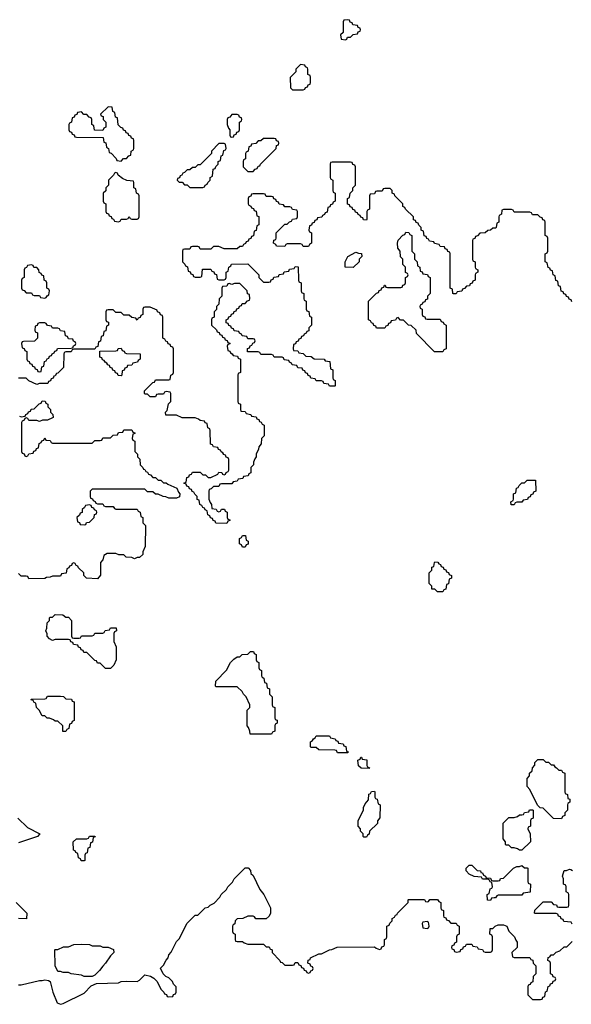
# Model space of a CAD drawing. Header units: inches. Extents: x 2701323 to 2964515, y 494916 to 722124.
# Tile 618 of 656: x 2866400 to 2870584, y 701058 to 708526. Entities that reach past the tile are written whole.
import ezdxf

# ---------------------------------------------------------------- set-up
doc = ezdxf.new("R2010")
doc.units = ezdxf.units.IN
doc.header["$MEASUREMENT"] = 0
doc.layers.add('C8760', color=7, linetype='Continuous')
doc.layers.add('C8770', color=7, linetype='Continuous')

msp = doc.modelspace()

# ---------------------------------------------------------------- linework, layer by layer
at = {"layer": 'C8760', "color": 2, "elevation": 2}
for points in [[(2868890, 708526), (2868858, 708522), (2868854, 708510), (2868854, 708430), (2868834, 708410), (2868838, 708378), (2868870, 708374), (2868882, 708378), (2868887.3, 708392.7), (2868910, 708394), (2868930, 708414), (2868962, 708418), (2868967.3, 708432.7), (2868982, 708438), (2868986, 708450), (2868982, 708462), (2868967.3, 708467.3), (2868962, 708482), (2868927.3, 708487.3), (2868922, 708502), (2868907.3, 708507.3), (2868902, 708522)], [(2868530, 708186), (2868494, 708150), (2868494, 708130), (2868452.7, 708087.3), (2868454, 708010), (2868470, 707994), (2868550, 707994), (2868562, 707998), (2868567.3, 708012.7), (2868582, 708018), (2868587.3, 708032.7), (2868602, 708038), (2868606, 708050), (2868606, 708090), (2868602, 708102), (2868586, 708110), (2868586, 708150), (2868582, 708162), (2868567.3, 708167.3), (2868562, 708182)], [(2867070, 707866), (2867014, 707810), (2867018, 707798), (2867032.7, 707792.7), (2867034, 707770), (2867054, 707750), (2867054, 707710), (2867038, 707702), (2867030, 707686), (2866967.3, 707687.3), (2866962, 707722), (2866946, 707730), (2866946, 707770), (2866942, 707782), (2866927.3, 707787.3), (2866910, 707806), (2866887.3, 707807.3), (2866870, 707826), (2866838, 707822), (2866832.7, 707807.3), (2866818, 707802), (2866812.7, 707787.3), (2866798, 707782), (2866794, 707750), (2866778, 707742), (2866774, 707730), (2866774, 707690), (2866778, 707678), (2866792.7, 707672.7), (2866798, 707658), (2866812.7, 707652.7), (2866818, 707638), (2866830, 707634), (2867032.7, 707632.7), (2867038, 707598), (2867052.7, 707592.7), (2867058, 707558), (2867074, 707550), (2867078, 707518), (2867092.7, 707512.7), (2867132.7, 707472.7), (2867138, 707458), (2867170, 707454), (2867187.3, 707472.7), (2867210, 707474), (2867227.3, 707492.7), (2867242, 707498), (2867246, 707530), (2867262, 707538), (2867266, 707550), (2867266, 707610), (2867262, 707622), (2867247.3, 707627.3), (2867242, 707642), (2867227.3, 707647.3), (2867222, 707662), (2867207.3, 707667.3), (2867202, 707682), (2867187.3, 707687.3), (2867182, 707702), (2867167.3, 707707.3), (2867147.3, 707727.3), (2867142, 707782), (2867127.3, 707787.3), (2867122, 707822), (2867106, 707830), (2867102, 707862)], [(2868050, 707806), (2868010, 707806), (2867992.7, 707787.3), (2867978, 707782), (2867974, 707770), (2867974, 707730), (2867983.6, 707703.6), (2867994, 707690), (2867994, 707650), (2867998, 707638), (2868010, 707634), (2868022, 707638), (2868027.3, 707652.7), (2868042, 707658), (2868047.3, 707672.7), (2868062, 707678), (2868066, 707690), (2868066, 707750), (2868082, 707758), (2868086, 707770), (2868082, 707782), (2868067.3, 707787.3), (2868062, 707802)], [(2868330, 707626), (2868250, 707626), (2868230, 707606), (2868210, 707606), (2868190, 707586), (2868158, 707582), (2868152.7, 707567.3), (2868138, 707562), (2868134, 707530), (2868118, 707522), (2868114, 707510), (2868114, 707470), (2868098, 707462), (2868094, 707450), (2868094, 707410), (2868130, 707374), (2868170, 707374), (2868187.3, 707392.7), (2868202, 707398), (2868210, 707414), (2868222, 707418), (2868226, 707430), (2868346, 707550), (2868347.3, 707572.7), (2868362, 707578), (2868366, 707590), (2868362, 707602), (2868347.3, 707607.3), (2868342, 707622)], [(2867950, 707586), (2867910, 707586), (2867854, 707530), (2867854, 707510), (2867770, 707426), (2867750, 707426), (2867730, 707406), (2867710, 707406), (2867690, 707386), (2867670, 707386), (2867650, 707366), (2867638, 707362), (2867630, 707346), (2867618, 707342), (2867612.7, 707327.3), (2867598, 707322), (2867594, 707310), (2867610, 707294), (2867632.7, 707292.7), (2867650, 707274), (2867670, 707274), (2867690, 707254), (2867790, 707254), (2867802, 707258), (2867806, 707270), (2867822, 707278), (2867826, 707290), (2867846, 707310), (2867846, 707330), (2867862, 707338), (2867867.3, 707392.7), (2867882, 707398), (2867887.3, 707412.7), (2867906, 707430), (2867906, 707450), (2867922, 707458), (2867927.3, 707492.7), (2867942, 707498), (2867947.3, 707532.7), (2867962, 707538), (2867966, 707550), (2867962, 707582)], [(2867130, 707366), (2867118, 707362), (2867112.7, 707347.3), (2867074, 707310), (2867074, 707270), (2867054, 707250), (2867052.7, 707227.3), (2867034, 707210), (2867034, 707150), (2867038, 707138), (2867054, 707130), (2867054, 707070), (2867058, 707058), (2867072.7, 707052.7), (2867078, 707038), (2867092.7, 707032.7), (2867098, 707018), (2867112.7, 707012.7), (2867118, 706998), (2867150, 706994), (2867162, 706998), (2867170, 707014), (2867210, 707014), (2867222, 707018), (2867230, 707034), (2867238, 707018), (2867250, 707014), (2867290, 707014), (2867302, 707018), (2867306, 707030), (2867306, 707190), (2867302, 707202), (2867286, 707210), (2867282, 707242), (2867266, 707250), (2867266, 707290), (2867262, 707302), (2867212.7, 707307.3), (2867180.4, 707320.4), (2867147.3, 707347.3), (2867142, 707362)], [(2869490, 706254), (2869590, 706254), (2869598, 706238), (2869612.7, 706232.7), (2869618, 706218), (2869634, 706210), (2869634, 706030), (2869618, 706022), (2869610, 706006), (2869547.3, 706007.3), (2869410, 706146), (2869406, 706170), (2869370, 706206), (2869348.4, 706208.4), (2869310, 706246), (2869287.3, 706247.3), (2869270, 706266), (2869258, 706262), (2869250, 706246), (2869218, 706242), (2869212.7, 706227.3), (2869198, 706222), (2869192.7, 706207.3), (2869178, 706202), (2869170, 706186), (2869107.3, 706187.3), (2869102, 706202), (2869087.3, 706207.3), (2869082, 706222), (2869067.3, 706227.3), (2869062, 706242), (2869046, 706250), (2869046, 706390), (2869107.3, 706452.7), (2869122, 706458), (2869127.3, 706472.7), (2869142, 706478), (2869147.3, 706492.7), (2869162, 706498), (2869167.3, 706512.7), (2869172.7, 706512.7), (2869178, 706498), (2869190, 706494), (2869290, 706494), (2869302, 706498), (2869307.3, 706512.7), (2869322, 706518), (2869326, 706530), (2869326, 706570), (2869342, 706578), (2869346, 706590), (2869342, 706602), (2869327.3, 706607.3), (2869326, 706650), (2869306, 706670), (2869306, 706710), (2869288.4, 706728.4), (2869286, 706770), (2869267.3, 706792.7), (2869266, 706830), (2869270, 706854), (2869307.3, 706892.7), (2869322, 706898), (2869330, 706914), (2869352.7, 706912.7), (2869358, 706898), (2869374, 706890), (2869374, 706770), (2869394, 706750), (2869394, 706710), (2869414, 706690), (2869418, 706658), (2869434, 706650), (2869438, 706618), (2869452.7, 706612.7), (2869458, 706598), (2869492.7, 706592.7), (2869498, 706578), (2869514, 706570), (2869514, 706450), (2869494, 706430), (2869492.7, 706407.3), (2869478, 706402), (2869472.7, 706387.3), (2869458, 706382), (2869452.7, 706367.3), (2869438, 706362), (2869434, 706350), (2869438, 706338), (2869454, 706330), (2869454, 706290), (2869458, 706278), (2869472.7, 706272.7), (2869478, 706258)], [(2868930, 706646), (2868868.4, 706648.4), (2868868, 706690), (2868888, 706730), (2868950, 706762), (2868970, 706754), (2868992.7, 706752.7), (2868994, 706730), (2868974, 706710), (2868974, 706690)], [(2866490, 706666), (2866458, 706662), (2866452.7, 706647.3), (2866438, 706642), (2866434, 706630), (2866434, 706570), (2866418, 706562), (2866414, 706550), (2866414, 706490), (2866418, 706478), (2866432.7, 706472.7), (2866450, 706454), (2866490, 706454), (2866498, 706438), (2866510, 706434), (2866550, 706434), (2866558, 706418), (2866590, 706414), (2866602, 706418), (2866607.3, 706432.7), (2866622, 706438), (2866626, 706470), (2866622, 706482), (2866606, 706490), (2866606, 706530), (2866602, 706542), (2866586, 706550), (2866582, 706582), (2866567.3, 706587.3), (2866562, 706602), (2866547.3, 706607.3), (2866546, 706630), (2866530, 706646), (2866507.3, 706647.3), (2866502, 706662)], [(2866590, 706226), (2866550, 706226), (2866538, 706222), (2866532.7, 706207.3), (2866518, 706202), (2866514, 706170), (2866518, 706158), (2866534, 706150), (2866534, 706110), (2866512.7, 706087.3), (2866430, 706086), (2866418, 706082), (2866414, 706070), (2866418, 706038), (2866432.7, 706032.7), (2866438, 706018), (2866454, 706010), (2866454, 705950), (2866458, 705938), (2866472.7, 705932.7), (2866478, 705918), (2866492.7, 705912.7), (2866498, 705898), (2866512.7, 705892.7), (2866518, 705878), (2866532.7, 705872.7), (2866538, 705858), (2866550, 705854), (2866562, 705858), (2866567.3, 705892.7), (2866582, 705898), (2866587.3, 705932.7), (2866602, 705938), (2866607.3, 705952.7), (2866622, 705958), (2866627.3, 705972.7), (2866642, 705978), (2866647.3, 705992.7), (2866662, 705998), (2866667.3, 706012.7), (2866682, 706018), (2866687.3, 706032.7), (2866790, 706034), (2866802, 706038), (2866807.3, 706052.7), (2866822, 706058), (2866826, 706070), (2866822, 706082), (2866807.3, 706087.3), (2866802, 706102), (2866770, 706106), (2866762, 706122), (2866747.3, 706127.3), (2866742, 706162), (2866710, 706166), (2866702, 706182), (2866690, 706186), (2866650, 706186), (2866642, 706202), (2866610, 706206), (2866602, 706222)], [(2867170, 705826), (2867147.3, 705827.3), (2867142, 705842), (2867127.3, 705847.3), (2867122, 705862), (2867107.3, 705867.3), (2867102, 705882), (2867087.3, 705887.3), (2867082, 705902), (2867067.3, 705907.3), (2867062, 705922), (2867047.3, 705927.3), (2867042, 705942), (2867027.3, 705947.3), (2867022, 705962), (2867007.3, 705967.3), (2867007.3, 706012.7), (2867130, 706014), (2867142, 706018), (2867147.3, 706032.7), (2867170, 706034), (2867178, 706018), (2867192.7, 706012.7), (2867198, 705998), (2867210, 705994), (2867312.7, 705992.7), (2867314, 705950), (2867298, 705942), (2867292.7, 705927.3), (2867258, 705922), (2867250, 705906), (2867218, 705902), (2867212.7, 705887.3), (2867198, 705882), (2867192.7, 705867.3), (2867178, 705862), (2867174, 705830)], [(2866930, 704846), (2866898, 704842), (2866892.7, 704827.3), (2866874, 704810), (2866872.7, 704787.3), (2866858, 704782), (2866852.7, 704767.3), (2866834, 704750), (2866838, 704718), (2866852.7, 704712.7), (2866858, 704698), (2866890, 704694), (2866902, 704698), (2866907.3, 704712.7), (2866930, 704714), (2866958, 704742), (2866966, 704750), (2866967.3, 704772.7), (2866982, 704778), (2866986, 704790), (2866982, 704802), (2866967.3, 704807.3), (2866962, 704822), (2866947.3, 704827.3), (2866942, 704842)], [(2868090, 704526), (2868082, 704542), (2868066, 704550), (2868066, 704590), (2868082, 704598), (2868090, 704614), (2868112.7, 704612.7), (2868118, 704578), (2868134, 704570), (2868132.7, 704547.3), (2868118, 704542), (2868110, 704526)], [(2869570, 704186), (2869550, 704206), (2869527.3, 704207.3), (2869526, 704230), (2869506, 704250), (2869506, 704330), (2869526, 704350), (2869527.3, 704372.7), (2869542, 704378), (2869546, 704410), (2869550, 704414), (2869572.7, 704412.7), (2869578, 704398), (2869592.7, 704392.7), (2869598, 704378), (2869612.7, 704372.7), (2869618, 704358), (2869632.7, 704352.7), (2869638, 704338), (2869652.7, 704332.7), (2869658, 704318), (2869674, 704310), (2869674, 704290), (2869658, 704282), (2869652.7, 704247.3), (2869638, 704242), (2869632.7, 704207.3), (2869618, 704202), (2869610, 704186)], [(2866750, 703994), (2866770, 703994), (2866794, 703970), (2866794, 703850), (2866798, 703838), (2866810, 703834), (2866850, 703834), (2866862, 703838), (2866870, 703854), (2866950, 703854), (2866962, 703858), (2866970, 703874), (2867030, 703874), (2867042, 703878), (2867047.3, 703892.7), (2867082, 703898), (2867090, 703914), (2867132.7, 703912.7), (2867134, 703890), (2867118, 703882), (2867114, 703870), (2867114, 703810), (2867132, 703770), (2867131.3, 703670), (2867114, 703630), (2867090, 703606), (2867050, 703606), (2867010, 703646), (2866990, 703646), (2866982, 703662), (2866970, 703666), (2866910, 703726), (2866887.3, 703727.3), (2866882, 703742), (2866867.3, 703747.3), (2866862, 703762), (2866847.3, 703767.3), (2866842, 703782), (2866807.3, 703787.3), (2866802, 703802), (2866787.3, 703807.3), (2866782, 703822), (2866770, 703826), (2866670, 703826), (2866650, 703818), (2866626, 703830), (2866608, 703850), (2866607.3, 703867.3), (2866598, 703890), (2866606, 703910), (2866608.4, 703951.6), (2866626, 703970), (2866626, 703990), (2866630, 703994), (2866650, 703994), (2866670, 704014), (2866727.3, 704012.7)], [(2868310, 703106), (2868147.3, 703107.3), (2868146, 703130), (2868136.4, 703156.4), (2868126, 703170), (2868126, 703290), (2868146, 703310), (2868146, 703330), (2868118, 703390), (2868098, 703410), (2868088, 703430), (2868050, 703466), (2867890, 703466), (2867886, 703470), (2867888, 703510), (2867968.4, 703591.6), (2867998, 703650), (2868023.1, 703676.9), (2868050, 703694), (2868070, 703694), (2868088.4, 703711.6), (2868130, 703714), (2868150, 703734), (2868172.7, 703732.7), (2868178, 703718), (2868194, 703710), (2868194, 703670), (2868198, 703658), (2868214, 703650), (2868214, 703610), (2868218, 703598), (2868234, 703590), (2868234, 703550), (2868238, 703538), (2868252.7, 703532.7), (2868258, 703498), (2868272.7, 703492.7), (2868278, 703458), (2868294, 703450), (2868294, 703410), (2868314, 703390), (2868314, 703330), (2868318, 703318), (2868334, 703310), (2868334, 703230), (2868338, 703218), (2868352.7, 703212.7), (2868354, 703190), (2868338, 703182), (2868334, 703170), (2868334, 703130), (2868318, 703122)], [(2866750, 703126), (2866727.3, 703127.3), (2866726, 703170), (2866690, 703206), (2866670, 703206), (2866656.4, 703216.4), (2866627.3, 703227.3), (2866608.4, 703228.4), (2866590, 703246), (2866570, 703246), (2866548, 703290), (2866528, 703310), (2866522, 703342), (2866510, 703346), (2866502, 703362), (2866490, 703366), (2866487.3, 703372.7), (2866590, 703374), (2866602, 703378), (2866610, 703394), (2866710, 703394), (2866731.6, 703391.6), (2866750, 703374), (2866792, 703372), (2866798, 703358), (2866812.7, 703352.7), (2866814, 703210), (2866798, 703202), (2866792.7, 703187.3), (2866778, 703182), (2866774, 703150), (2866758, 703142)], [(2868810, 702966), (2868802, 702982), (2868790, 702986), (2868668.4, 702988.4), (2868650, 703006), (2868610, 703006), (2868606, 703010), (2868606, 703050), (2868622, 703058), (2868627.3, 703072.7), (2868642, 703078), (2868650, 703094), (2868750, 703094), (2868758, 703078), (2868792.7, 703072.7), (2868798, 703058), (2868812.7, 703052.7), (2868818, 703038), (2868852.7, 703032.7), (2868858, 703018), (2868872.7, 703012.7), (2868878, 702978), (2868892.7, 702972.7), (2868890, 702966)], [(2869050, 702846), (2868990, 702848), (2868970, 702866), (2868966, 702910), (2868982, 702918), (2868987.3, 702932.7), (2868992.7, 702932.7), (2868998, 702918), (2869032.7, 702912.7), (2869034, 702870), (2869038, 702858), (2869052.7, 702852.7)], [(2869010, 702326), (2869006, 702330), (2869006, 702350), (2868986, 702370), (2868986, 702390), (2868968, 702410), (2868968, 702450), (2869007.3, 702532.7), (2869008.4, 702551.6), (2869020.4, 702579.6), (2869046, 702610), (2869048.4, 702651.6), (2869062, 702658), (2869067.3, 702672.7), (2869090, 702674), (2869094, 702670), (2869094, 702630), (2869098, 702618), (2869112.7, 702612.7), (2869118, 702578), (2869134, 702570), (2869132.7, 702472.7), (2869114, 702450), (2869114, 702430), (2869054, 702370), (2869051.6, 702348.4), (2869038, 702342), (2869030, 702326)], [(2866890, 702146), (2866867.3, 702147.3), (2866862, 702162), (2866846, 702170), (2866842, 702202), (2866826, 702210), (2866822, 702222), (2866807.3, 702227.3), (2866806, 702290), (2866830, 702314), (2866910, 702314), (2866922, 702318), (2866930, 702334), (2866970, 702334), (2866972.7, 702327.3), (2866958, 702322), (2866952.7, 702287.3), (2866938, 702282), (2866932.7, 702247.3), (2866918, 702242), (2866912.7, 702207.3), (2866898, 702202), (2866894, 702190), (2866894, 702150)], [(2869490, 701686), (2869458, 701682), (2869454, 701670), (2869458, 701638), (2869490, 701634), (2869502, 701638), (2869506, 701650), (2869502, 701682)], [(2866950, 701502), (2867010, 701502), (2867030, 701492), (2867070, 701492), (2867112.7, 701472.7), (2867114, 701450), (2867090, 701426), (2867051.2, 701368.9), (2867030, 701348), (2867006.4, 701313.6), (2866970, 701278), (2866950, 701268), (2866890, 701268), (2866870, 701278), (2866790, 701288), (2866770, 701298), (2866730, 701298), (2866710, 701308), (2866690, 701308), (2866668.7, 701350), (2866666, 701470), (2866670, 701474), (2866690, 701474), (2866732.7, 701492.7), (2866770, 701494), (2866810, 701512), (2866870, 701514), (2866930, 701512)]]:
    msp.add_lwpolyline(points, close=True, dxfattribs=at)
for points in [[(2870000, 706946), (2869990, 706946), (2869971.6, 706928.4), (2869950, 706926), (2869931.6, 706908.4), (2869890, 706906), (2869872.7, 706887.3), (2869858, 706882), (2869852.7, 706867.3), (2869838, 706862), (2869834, 706850), (2869834, 706710), (2869838, 706698), (2869854, 706690), (2869854, 706650), (2869858, 706638), (2869874, 706630), (2869874, 706610), (2869858, 706602), (2869854, 706590), (2869854, 706550), (2869838, 706542), (2869832.7, 706527.3), (2869818, 706522), (2869812.7, 706507.3), (2869790, 706506), (2869772.7, 706487.3), (2869758, 706482), (2869752.7, 706467.3), (2869718, 706462), (2869710, 706446), (2869690, 706446), (2869686, 706450), (2869682, 706482), (2869666, 706490), (2869666, 706750), (2869662, 706762), (2869647.3, 706767.3), (2869642, 706782), (2869627.3, 706787.3), (2869622, 706802), (2869590, 706806), (2869582, 706822), (2869547.3, 706827.3), (2869542, 706842), (2869507.3, 706847.3), (2869502, 706862), (2869487.3, 706867.3), (2869482, 706882), (2869467.3, 706887.3), (2869462, 706922), (2869446, 706930), (2869446, 706950), (2869427.3, 706967.3), (2869422, 706982), (2869407.3, 706987.3), (2869402, 707002), (2869387.3, 707007.3), (2869386, 707030), (2869326, 707090), (2869322, 707102), (2869306, 707110), (2869306, 707130), (2869246, 707190), (2869242, 707202), (2869226, 707210), (2869226, 707230), (2869210, 707246), (2869170, 707246), (2869158, 707242), (2869150, 707226), (2869110, 707226), (2869098, 707222), (2869090, 707206), (2869058, 707202), (2869054, 707190), (2869054, 707090), (2869038, 707082), (2869034, 707070), (2869034, 707010), (2869030, 707006), (2869007.3, 707007.3), (2869002, 707022), (2868987.3, 707027.3), (2868982, 707042), (2868967.3, 707047.3), (2868962, 707062), (2868947.3, 707067.3), (2868942, 707082), (2868927.3, 707087.3), (2868922, 707102), (2868907.3, 707107.3), (2868902, 707122), (2868887.3, 707127.3), (2868886, 707170), (2868902, 707178), (2868906, 707210), (2868926, 707230), (2868926, 707250), (2868946, 707270), (2868946, 707410), (2868942, 707422), (2868927.3, 707427.3), (2868922, 707442), (2868910, 707446), (2868770, 707446), (2868758, 707442), (2868754, 707430), (2868754, 707330), (2868758, 707318), (2868774, 707310), (2868774, 707230), (2868778, 707218), (2868794, 707210), (2868794, 707150), (2868778, 707142), (2868772.7, 707127.3), (2868758, 707122), (2868752.7, 707107.3), (2868738, 707102), (2868732.7, 707067.3), (2868718, 707062), (2868712.7, 707047.3), (2868698, 707042), (2868692.7, 707027.3), (2868658, 707022), (2868652.7, 707007.3), (2868638, 707002), (2868632.7, 706987.3), (2868618, 706982), (2868612.7, 706967.3), (2868598, 706962), (2868594, 706930), (2868598, 706918), (2868614, 706910), (2868614, 706830), (2868598, 706822), (2868590, 706806), (2868550, 706806), (2868542, 706822), (2868530, 706826), (2868430, 706826), (2868418, 706822), (2868410, 706806), (2868347.3, 706807.3), (2868342, 706822), (2868326, 706830), (2868327.3, 706852.7), (2868342, 706858), (2868346, 706870), (2868346, 706910), (2868410, 706974), (2868430, 706974), (2868447.3, 706992.7), (2868462, 706998), (2868470, 707014), (2868502, 707018), (2868506, 707030), (2868506, 707070), (2868502, 707082), (2868470, 707086), (2868462, 707102), (2868450, 707106), (2868410, 707106), (2868402, 707122), (2868367.3, 707127.3), (2868362, 707142), (2868347.3, 707147.3), (2868342, 707162), (2868327.3, 707167.3), (2868322, 707182), (2868310, 707186), (2868270, 707186), (2868262, 707202), (2868250, 707206), (2868170, 707206), (2868158, 707202), (2868152.7, 707187.3), (2868138, 707182), (2868134, 707170), (2868134, 707130), (2868138, 707118), (2868152.7, 707112.7), (2868158, 707098), (2868172.7, 707092.7), (2868178, 707078), (2868192.7, 707072.7), (2868198, 707038), (2868212.7, 707032.7), (2868214, 706970), (2868198, 706962), (2868192.7, 706927.3), (2868178, 706922), (2868172.7, 706887.3), (2868158, 706882), (2868152.7, 706867.3), (2868138, 706862), (2868132.7, 706847.3), (2868118, 706842), (2868112.7, 706827.3), (2868098, 706822), (2868090, 706806), (2868070, 706806), (2868050, 706788), (2867950, 706788), (2867910, 706806), (2867870, 706806), (2867850, 706786), (2867770, 706786), (2867762, 706802), (2867750, 706806), (2867710, 706806), (2867698, 706802), (2867690, 706786), (2867650, 706786), (2867638, 706782), (2867634, 706770), (2867634, 706690), (2867652.7, 706672.7), (2867658, 706658), (2867672.7, 706652.7), (2867678, 706618), (2867692.7, 706612.7), (2867698, 706598), (2867712.7, 706592.7), (2867718, 706578), (2867730, 706574), (2867770, 706574), (2867782, 706578), (2867787.3, 706632.7), (2867850, 706634), (2867858, 706618), (2867872.7, 706612.7), (2867878, 706598), (2867892.7, 706592.7), (2867898, 706558), (2867910, 706554), (2867950, 706554), (2867962, 706558), (2867966, 706570), (2867966, 706610), (2867982, 706618), (2867986, 706650), (2868002, 706658), (2868007.3, 706672.7), (2868130, 706674), (2868214, 706590), (2868214, 706570), (2868250, 706534), (2868290, 706534), (2868302, 706538), (2868307.3, 706552.7), (2868322, 706558), (2868327.3, 706572.7), (2868362, 706578), (2868367.3, 706592.7), (2868402, 706598), (2868407.3, 706612.7), (2868442, 706618), (2868447.3, 706632.7), (2868482, 706638), (2868490, 706654), (2868512.7, 706652.7), (2868514, 706550), (2868518, 706538), (2868534, 706530), (2868534, 706470), (2868538, 706458), (2868554, 706450), (2868554, 706410), (2868558, 706398), (2868574, 706390), (2868574, 706330), (2868578, 706318), (2868592.7, 706312.7), (2868598, 706278), (2868614, 706270), (2868614, 706210), (2868594, 706190), (2868592.7, 706167.3), (2868578, 706162), (2868572.7, 706147.3), (2868558, 706142), (2868552.7, 706127.3), (2868538, 706122), (2868532.7, 706107.3), (2868518, 706102), (2868512.7, 706087.3), (2868498, 706082), (2868492.7, 706067.3), (2868478, 706062), (2868474, 706030), (2868478, 706018), (2868510, 706014), (2868518, 705998), (2868550, 705994), (2868570, 705974), (2868611.6, 705971.6), (2868632.7, 705952.7), (2868710, 705952), (2868718, 705938), (2868752.7, 705932.7), (2868758, 705878), (2868774, 705870), (2868774, 705810), (2868778, 705798), (2868794, 705790), (2868794, 705750), (2868790, 705746), (2868750, 705746), (2868742, 705762), (2868707.3, 705767.3), (2868702, 705782), (2868690, 705786), (2868650, 705786), (2868642, 705802), (2868607.3, 705807.3), (2868602, 705822), (2868587.3, 705827.3), (2868582, 705842), (2868567.3, 705847.3), (2868562, 705862), (2868547.3, 705867.3), (2868542, 705882), (2868510, 705886), (2868502, 705902), (2868467.3, 705907.3), (2868462, 705922), (2868447.3, 705927.3), (2868442, 705942), (2868407.3, 705947.3), (2868402, 705962), (2868390, 705966), (2868330, 705966), (2868322, 705982), (2868310, 705986), (2868230, 705986), (2868222, 706002), (2868210, 706006), (2868127.3, 706007.3), (2868127.3, 706032.7), (2868142, 706038), (2868147.3, 706052.7), (2868162, 706058), (2868167.3, 706072.7), (2868182, 706078), (2868186, 706090), (2868182, 706102), (2868170, 706106), (2868130, 706106), (2868122, 706122), (2868087.3, 706127.3), (2868082, 706142), (2868067.3, 706147.3), (2868062, 706162), (2868027.3, 706167.3), (2868022, 706182), (2868007.3, 706187.3), (2868002, 706202), (2867987.3, 706207.3), (2867982, 706222), (2867967.3, 706227.3), (2867966, 706250), (2867982, 706258), (2867987.3, 706272.7), (2868002, 706278), (2868007.3, 706292.7), (2868022, 706298), (2868027.3, 706312.7), (2868042, 706318), (2868047.3, 706332.7), (2868062, 706338), (2868067.3, 706352.7), (2868082, 706358), (2868087.3, 706372.7), (2868110, 706374), (2868127.3, 706392.7), (2868142, 706398), (2868146, 706410), (2868142, 706442), (2868127.3, 706447.3), (2868126, 706470), (2868070, 706526), (2868030, 706526), (2868010, 706518), (2867990, 706526), (2867978, 706522), (2867970, 706506), (2867938, 706502), (2867934, 706490), (2867934, 706430), (2867914, 706410), (2867911.6, 706368.4), (2867894, 706350), (2867892.7, 706327.3), (2867874, 706310), (2867874, 706270), (2867858, 706262), (2867854, 706250), (2867854, 706210), (2867892.7, 706172.7), (2867898, 706158), (2867912.7, 706152.7), (2867918, 706138), (2867932.7, 706132.7), (2867938, 706118), (2867952.7, 706112.7), (2867958, 706098), (2867972.7, 706092.7), (2867978, 706078), (2867992.7, 706072.7), (2867992.7, 706067.3), (2867978, 706062), (2867974, 706050), (2867978, 706018), (2867992.7, 706012.7), (2867998, 705998), (2868012.7, 705992.7), (2868018, 705978), (2868052.7, 705972.7), (2868058, 705958), (2868074, 705950), (2868074, 705850), (2868058, 705842), (2868054, 705830), (2868054, 705630), (2868058, 705618), (2868074, 705610), (2868074, 705570), (2868078, 705558), (2868110, 705554), (2868118, 705538), (2868152.7, 705532.7), (2868158, 705518), (2868192.7, 705512.7), (2868198, 705498), (2868212.7, 705492.7), (2868218, 705478), (2868232.7, 705472.7), (2868238, 705458), (2868254, 705450), (2868254, 705370), (2868234, 705350), (2868231.6, 705308.4), (2868212.7, 705287.3), (2868211.6, 705268.4), (2868194, 705230), (2868194, 705210), (2868183.6, 705196.4), (2868174, 705170), (2868174, 705150), (2868154, 705130), (2868154, 705090), (2868138, 705082), (2868132.7, 705067.3), (2868098, 705062), (2868092.7, 705047.3), (2868058, 705042), (2868050, 705026), (2868018, 705022), (2868010, 705006), (2867930, 705006), (2867918, 705002), (2867910, 704986), (2867870, 704986), (2867852.7, 704967.3), (2867838, 704962), (2867834, 704950), (2867834, 704890), (2867843.6, 704863.6), (2867854, 704850), (2867858, 704818), (2867890, 704814), (2867898, 704798), (2867910, 704794), (2867922, 704798), (2867930, 704814), (2867952.7, 704812.7), (2867958, 704798), (2867974, 704790), (2867974, 704750), (2867978, 704738), (2867992.7, 704732.7), (2867992.7, 704727.3), (2867978, 704722), (2867970, 704706), (2867887.3, 704707.3), (2867882, 704722), (2867867.3, 704727.3), (2867862, 704742), (2867847.3, 704747.3), (2867842, 704762), (2867826, 704770), (2867822, 704802), (2867807.3, 704807.3), (2867802, 704822), (2867790, 704826), (2867782, 704842), (2867766, 704850), (2867762, 704882), (2867747.3, 704887.3), (2867746, 704910), (2867727.3, 704927.3), (2867722, 704942), (2867707.3, 704947.3), (2867702, 704962), (2867687.3, 704967.3), (2867682, 704982), (2867667.3, 704987.3), (2867662, 705002), (2867646, 705010), (2867662, 705018), (2867667.3, 705052.7), (2867682, 705058), (2867687.3, 705072.7), (2867702, 705078), (2867710, 705094), (2867770, 705094), (2867790, 705074), (2867810, 705074), (2867830, 705054), (2867850, 705054), (2867902, 705078), (2867910, 705094), (2867932.7, 705092.7), (2867938, 705078), (2867950, 705074), (2867962, 705078), (2867967.3, 705092.7), (2867982, 705098), (2867986, 705110), (2867986, 705190), (2867982, 705202), (2867967.3, 705207.3), (2867962, 705222), (2867947.3, 705227.3), (2867942, 705242), (2867927.3, 705247.3), (2867922, 705262), (2867907.3, 705267.3), (2867902, 705282), (2867870, 705286), (2867862, 705302), (2867847.3, 705307.3), (2867846, 705410), (2867842, 705422), (2867826, 705430), (2867822, 705462), (2867807.3, 705467.3), (2867802, 705482), (2867770, 705486), (2867756.4, 705496.4), (2867730, 705506), (2867632.7, 705507.3), (2867590, 705526), (2867507.3, 705527.3), (2867506, 705550), (2867518, 705562), (2867528.4, 705611.6), (2867546, 705630), (2867546, 705690), (2867542, 705702), (2867510, 705706), (2867498, 705702), (2867490, 705686), (2867450, 705686), (2867438, 705682), (2867430, 705666), (2867390, 705666), (2867370, 705686), (2867350, 705686), (2867346, 705690), (2867346, 705710), (2867410, 705774), (2867422, 705778), (2867430, 705794), (2867530, 705794), (2867542, 705798), (2867546, 705830), (2867562, 705838), (2867566, 705850), (2867566, 706030), (2867562, 706042), (2867547.3, 706047.3), (2867542, 706062), (2867527.3, 706067.3), (2867522, 706082), (2867507.3, 706087.3), (2867502, 706102), (2867486, 706110), (2867486, 706270), (2867482, 706282), (2867467.3, 706287.3), (2867462, 706302), (2867446, 706310), (2867442, 706322), (2867390, 706346), (2867350, 706346), (2867338, 706342), (2867334, 706330), (2867334, 706290), (2867318, 706282), (2867312.7, 706267.3), (2867298, 706262), (2867290, 706246), (2867282, 706262), (2867250, 706266), (2867230, 706286), (2867190, 706286), (2867170, 706306), (2867130, 706306), (2867110, 706326), (2867070, 706326), (2867058, 706322), (2867054, 706310), (2867054, 706250), (2867058, 706238), (2867072.7, 706232.7), (2867074, 706210), (2867058, 706202), (2867052.7, 706167.3), (2867038, 706162), (2867032.7, 706127.3), (2867018, 706122), (2867012.7, 706087.3), (2866998, 706082), (2866992.7, 706047.3), (2866978, 706042), (2866970, 706026), (2866810, 706026), (2866798, 706022), (2866790, 706006), (2866750, 706006), (2866738, 706002), (2866734, 705990), (2866731.6, 705888.4), (2866690, 705846), (2866678, 705842), (2866670, 705826), (2866658, 705822), (2866652.7, 705807.3), (2866638, 705802), (2866632.7, 705787.3), (2866618, 705782), (2866612.7, 705767.3), (2866550, 705766), (2866530, 705758), (2866470, 705786), (2866450, 705806), (2866390, 705806)], [(2866398, 705518), (2866410, 705514), (2866442, 705518), (2866447.3, 705532.7), (2866462, 705538), (2866467.3, 705552.7), (2866482, 705558), (2866487.3, 705572.7), (2866510, 705574), (2866547.3, 705612.7), (2866562, 705618), (2866570, 705634), (2866592.7, 705632.7), (2866598, 705618), (2866614, 705610), (2866614, 705590), (2866634, 705570), (2866634, 705550), (2866651.6, 705531.6), (2866654, 705510), (2866650, 705506), (2866611.6, 705488.4), (2866572.7, 705487.3), (2866550, 705478), (2866530, 705486), (2866470, 705486), (2866462, 705502), (2866450, 705506), (2866438, 705502), (2866432.7, 705487.3), (2866418, 705482), (2866414, 705470), (2866414, 705250), (2866418, 705238), (2866432.7, 705232.7), (2866438, 705218), (2866450, 705214), (2866462, 705218), (2866470, 705234), (2866502, 705238), (2866507.3, 705252.7), (2866522, 705258), (2866527.3, 705272.7), (2866542, 705278), (2866547.3, 705312.7), (2866562, 705318), (2866567.3, 705332.7), (2866582, 705338), (2866590, 705354), (2866598, 705338), (2866630, 705334), (2866638, 705318), (2866650, 705314), (2866950, 705314), (2866970, 705334), (2867010, 705334), (2867022, 705338), (2867030, 705354), (2867090, 705354), (2867110, 705374), (2867142, 705378), (2867150, 705394), (2867182, 705398), (2867190, 705414), (2867250, 705414), (2867258, 705398), (2867272.7, 705392.7), (2867272.7, 705387.3), (2867258, 705382), (2867254, 705350), (2867258, 705338), (2867274, 705330), (2867274, 705250), (2867294, 705230), (2867294, 705210), (2867311.6, 705191.6), (2867314, 705150), (2867334, 705130), (2867338, 705118), (2867350, 705114), (2867358, 705098), (2867370, 705094), (2867378, 705078), (2867392.7, 705072.7), (2867410, 705054), (2867430, 705054), (2867450, 705034), (2867470, 705034), (2867490, 705014), (2867510, 705014), (2867523.6, 705003.6), (2867592.7, 704972.7), (2867603.6, 704943.6), (2867614, 704930), (2867612.7, 704907.3), (2867590, 704898), (2867530, 704898), (2867507.3, 704907.3), (2867488.4, 704908.4), (2867450, 704926), (2867430, 704926), (2867410, 704946), (2867370, 704946), (2867350, 704966), (2866950, 704966), (2866934, 704950), (2866934, 704910), (2866938, 704898), (2866952.7, 704892.7), (2866958, 704878), (2866972.7, 704872.7), (2866978, 704858), (2866990, 704854), (2867030, 704854), (2867038, 704838), (2867050, 704834), (2867110, 704834), (2867118, 704818), (2867130, 704814), (2867290, 704814), (2867298, 704798), (2867314, 704790), (2867318, 704758), (2867334, 704750), (2867334, 704710), (2867354, 704690), (2867352, 704530), (2867334, 704490), (2867334, 704470), (2867310, 704446), (2867290, 704446), (2867270, 704438), (2867250, 704446), (2867208.4, 704448.4), (2867190, 704466), (2867152.7, 704467.3), (2867130, 704478), (2867063.6, 704476.4), (2867038, 704462), (2867031.6, 704428.4), (2867014, 704410), (2867012.7, 704312.7), (2866990, 704286), (2866906, 704290), (2866886, 704310), (2866886, 704330), (2866847.3, 704367.3), (2866842, 704382), (2866827.3, 704387.3), (2866822, 704402), (2866810, 704406), (2866798, 704402), (2866792.7, 704387.3), (2866778, 704382), (2866772.7, 704367.3), (2866758, 704362), (2866752.7, 704327.3), (2866718, 704322), (2866710, 704306), (2866650, 704306), (2866630, 704298), (2866603.6, 704296.4), (2866590, 704288), (2866470, 704286), (2866462, 704302), (2866450, 704306), (2866410, 704306), (2866390, 704326)], [(2866384.7, 702470), (2866458.5, 702398.5), (2866554, 702350), (2866534, 702330), (2866390, 702282)], [(2866390, 701204.7), (2866410, 701204.7), (2866550, 701238), (2866570, 701238), (2866590, 701244.7), (2866619.6, 701239.6), (2866631.2, 701231.1), (2866650.9, 701150.9), (2866684.7, 701070), (2866710, 701058), (2866730, 701064.7), (2866890, 701142), (2866941.2, 701198.8), (2866983.1, 701216.9), (2867150, 701222), (2867170, 701232), (2867210, 701234), (2867290, 701232), (2867310, 701242), (2867350, 701282), (2867391.2, 701271.1), (2867416.9, 701256.9), (2867442, 701230), (2867470, 701174), (2867494, 701150), (2867498, 701138), (2867512.7, 701132.7), (2867518, 701118), (2867530, 701114), (2867562, 701118), (2867567.3, 701132.7), (2867582, 701138), (2867586, 701150), (2867586, 701190), (2867566, 701210), (2867558, 701230), (2867530, 701258), (2867508.8, 701268.9), (2867488.8, 701288.9), (2867468.4, 701331.6), (2867490, 701354), (2867510, 701394), (2867526, 701410), (2867530, 701434), (2867550, 701454), (2867590, 701534), (2867610, 701554), (2867670, 701674), (2867730, 701734), (2867750, 701734), (2867806, 701790), (2867830, 701794), (2867846, 701810), (2867874.6, 701825.4), (2867918, 701870), (2867928, 701890), (2867968, 701930), (2867978, 701950), (2868014.6, 701985.4), (2868028, 702010), (2868110, 702094), (2868132.7, 702092.7), (2868150, 702074), (2868154, 702050), (2868170, 702034), (2868222, 701930), (2868250.9, 701890.9), (2868302, 701790), (2868302, 701750), (2868292.7, 701727.3), (2868270, 701706), (2868190, 701706), (2868182, 701722), (2868170, 701726), (2868130, 701726), (2868091.6, 701708.4), (2868050, 701706), (2868034, 701690), (2868032.7, 701667.3), (2868018, 701662), (2868014, 701650), (2868014, 701610), (2868018, 701598), (2868034, 701590), (2868034, 701550), (2868038, 701538), (2868050, 701534), (2868090, 701534), (2868103.6, 701523.6), (2868130, 701514), (2868250, 701514), (2868270, 701494), (2868290, 701494), (2868294, 701490), (2868298, 701478), (2868314, 701470), (2868314, 701450), (2868374, 701390), (2868378, 701378), (2868390, 701374), (2868410, 701354), (2868470, 701354), (2868482, 701358), (2868490, 701374), (2868510, 701374), (2868518, 701358), (2868532.7, 701352.7), (2868538, 701338), (2868552.7, 701332.7), (2868558, 701318), (2868572.7, 701312.7), (2868578, 701298), (2868590, 701294), (2868602, 701298), (2868607.3, 701312.7), (2868622, 701318), (2868626, 701330), (2868622, 701342), (2868607.3, 701347.3), (2868602, 701362), (2868586, 701370), (2868587.3, 701392.7), (2868602, 701398), (2868606, 701410), (2868670, 701442), (2868690, 701442), (2868750, 701472), (2868767.3, 701472.7), (2868808.4, 701491.6), (2869090, 701494), (2869103.6, 701483.6), (2869130, 701474), (2869142, 701478), (2869147.3, 701492.7), (2869162, 701498), (2869166, 701510), (2869166, 701550), (2869182, 701558), (2869186, 701570), (2869186, 701650), (2869202, 701658), (2869207.3, 701672.7), (2869226, 701690), (2869226, 701710), (2869242, 701718), (2869250, 701734), (2869262, 701738), (2869266, 701750), (2869346, 701830), (2869346, 701850), (2869350, 701854), (2869470, 701854), (2869478, 701838), (2869490, 701834), (2869502, 701838), (2869510, 701854), (2869570, 701854), (2869578, 701838), (2869594, 701830), (2869594, 701790), (2869598, 701778), (2869614, 701770), (2869614, 701730), (2869618, 701718), (2869632.7, 701712.7), (2869638, 701698), (2869652.7, 701692.7), (2869670, 701674), (2869710, 701674), (2869718, 701658), (2869734, 701650), (2869734, 701590), (2869718, 701582), (2869714, 701570), (2869714, 701530), (2869698, 701522), (2869692.7, 701507.3), (2869678, 701502), (2869674, 701490), (2869678, 701478), (2869692.7, 701472.7), (2869698, 701458), (2869710, 701454), (2869742, 701458), (2869747.3, 701472.7), (2869762, 701478), (2869767.3, 701492.7), (2869782, 701498), (2869790, 701514), (2869830, 701514), (2869838, 701498), (2869870, 701494), (2869878, 701478), (2869910, 701474), (2869918, 701458), (2869930, 701454), (2869970, 701454), (2869982, 701458), (2869986, 701470), (2869986, 701570), (2869982, 701582), (2869966, 701590), (2869967.3, 701632.7), (2869990, 701634), (2870000, 701644)], [(2870000, 701864.8), (2869978, 701862), (2869970, 701846), (2869947.3, 701847.3), (2869946, 701890), (2869962, 701898), (2869967.3, 701932.7), (2869982, 701938), (2869986, 701950), (2869982, 701982), (2869967.3, 701987.3), (2869962, 702002), (2869950, 702006), (2869910, 702006), (2869902, 702022), (2869848.4, 702028.4), (2869810, 702046), (2869786, 702070), (2869786, 702090), (2869810, 702114), (2869830, 702114), (2869870, 702074), (2869894, 702070), (2869898, 702058), (2869910, 702054), (2869918, 702038), (2869934, 702030), (2869938, 702018), (2869970, 702014), (2869978, 701998), (2869990, 701994), (2870000, 701994)], [(2866374, 701830), (2866454, 701750), (2866452.7, 701707.3), (2866390, 701708)]]:
    msp.add_lwpolyline(points, dxfattribs=at)
at = {"layer": 'C8770', "color": 2, "elevation": 2}
for points in [[(2870587.3, 706387.3), (2870582, 706402), (2870567.3, 706407.3), (2870562, 706422), (2870547.3, 706427.3), (2870542, 706442), (2870527.3, 706447.3), (2870522, 706462), (2870507.3, 706467.3), (2870502, 706502), (2870487.3, 706507.3), (2870482, 706542), (2870467.3, 706547.3), (2870462, 706582), (2870446, 706590), (2870442, 706622), (2870427.3, 706627.3), (2870422, 706642), (2870407.3, 706647.3), (2870402, 706682), (2870386, 706690), (2870386, 706750), (2870402, 706758), (2870406, 706770), (2870406, 706870), (2870402, 706882), (2870386, 706890), (2870386, 706990), (2870382, 707002), (2870367.3, 707007.3), (2870362, 707022), (2870347.3, 707027.3), (2870330, 707046), (2870290, 707046), (2870282, 707062), (2870270, 707066), (2870150, 707066), (2870142, 707082), (2870130, 707086), (2870070, 707086), (2870058, 707082), (2870054, 707050), (2870038, 707042), (2870034, 707030), (2870034, 706990), (2870018, 706982), (2870014, 706950), (2870010, 706946), (2870000, 706946)], [(2870000, 701994), (2870030, 701994), (2870042, 701998), (2870047.3, 702012.7), (2870070, 702014), (2870146, 702090), (2870170, 702102), (2870190, 702102), (2870210, 702112), (2870230, 702094), (2870250, 702094), (2870254, 702090), (2870254, 701990), (2870258, 701978), (2870274, 701970), (2870272.7, 701907.3), (2870218, 701902), (2870210, 701886), (2870030, 701886), (2870018, 701882), (2870010, 701866), (2870000, 701864.8)], [(2870590, 701666), (2870582, 701682), (2870527.3, 701687.3), (2870522, 701702), (2870507.3, 701707.3), (2870502, 701722), (2870487.3, 701727.3), (2870482, 701742), (2870470, 701746), (2870310, 701746), (2870306, 701750), (2870308.4, 701771.6), (2870370, 701834), (2870430, 701834), (2870450, 701814), (2870472.7, 701812.7), (2870478, 701798), (2870490, 701794), (2870550, 701794), (2870562, 701798), (2870566, 701810), (2870566, 701890), (2870562, 701902), (2870546, 701910), (2870546, 701950), (2870542, 701962), (2870526, 701970), (2870526, 702010), (2870518, 702030), (2870530, 702072), (2870547.3, 702072.7), (2870570, 702082), (2870579.6, 702079.6), (2870592.7, 702072.7)], [(2870000, 701644), (2870006, 701650), (2870030, 701662), (2870070, 701662), (2870094, 701650), (2870110, 701614), (2870154, 701570), (2870163.6, 701543.6), (2870174, 701530), (2870174, 701490), (2870134, 701450), (2870138, 701418), (2870150, 701414), (2870270, 701414), (2870278, 701398), (2870292.7, 701392.7), (2870294, 701370), (2870314, 701350), (2870314, 701290), (2870294, 701270), (2870292.7, 701227.3), (2870278, 701222), (2870272.7, 701207.3), (2870258, 701202), (2870254, 701190), (2870254, 701130), (2870290, 701094), (2870350, 701094), (2870362, 701098), (2870367.3, 701112.7), (2870382, 701118), (2870387.3, 701152.7), (2870402, 701158), (2870407.3, 701192.7), (2870422, 701198), (2870427.3, 701212.7), (2870442, 701218), (2870447.3, 701232.7), (2870462, 701238), (2870466, 701250), (2870462, 701262), (2870447.3, 701267.3), (2870442, 701282), (2870426, 701290), (2870426, 701370), (2870422, 701382), (2870406, 701390), (2870407.3, 701412.7), (2870422, 701418), (2870430, 701434), (2870450, 701434), (2870470, 701454), (2870496.4, 701463.6), (2870530, 701494), (2870550, 701494), (2870590, 701534)]]:
    msp.add_lwpolyline(points, dxfattribs=at)
for points in [[(2870150, 704846), (2870127.3, 704847.3), (2870126, 704870), (2870142, 704878), (2870146, 704890), (2870146, 704930), (2870162, 704938), (2870167.3, 704972.7), (2870182, 704978), (2870187.3, 704992.7), (2870210, 705014), (2870230, 705014), (2870250, 705034), (2870312.7, 705032.7), (2870314, 704950), (2870298, 704942), (2870292.7, 704927.3), (2870278, 704922), (2870272.7, 704907.3), (2870258, 704902), (2870252.7, 704887.3), (2870218, 704882), (2870210, 704866), (2870170, 704866), (2870158, 704862)], [(2870390, 702894), (2870410, 702894), (2870430, 702874), (2870450, 702874), (2870458, 702858), (2870472.7, 702852.7), (2870490, 702834), (2870510, 702834), (2870518, 702818), (2870534, 702810), (2870534, 702670), (2870538, 702658), (2870554, 702650), (2870558, 702618), (2870572.7, 702612.7), (2870574, 702590), (2870558, 702582), (2870554, 702570), (2870554, 702530), (2870534, 702510), (2870534, 702490), (2870518, 702482), (2870510, 702466), (2870448.4, 702468.4), (2870370, 702546), (2870347.3, 702547.3), (2870327.3, 702567.3), (2870270, 702686), (2870248, 702710), (2870248.4, 702771.6), (2870266, 702790), (2870266, 702810), (2870286, 702830), (2870288.4, 702851.6), (2870307.3, 702872.7), (2870308.4, 702891.6), (2870330, 702914), (2870370, 702914)], [(2870190, 702226), (2870176.4, 702236.4), (2870150, 702246), (2870130, 702246), (2870110, 702266), (2870090, 702266), (2870086, 702270), (2870086, 702290), (2870067.3, 702312.7), (2870068.4, 702431.6), (2870110, 702474), (2870150, 702474), (2870176.4, 702483.6), (2870190, 702494), (2870210, 702494), (2870222, 702498), (2870230, 702514), (2870262, 702518), (2870267.3, 702532.7), (2870290, 702534), (2870294, 702530), (2870294, 702470), (2870278, 702462), (2870274, 702450), (2870274, 702410), (2870258, 702402), (2870254, 702390), (2870272, 702350), (2870274, 702290), (2870210, 702226)]]:
    msp.add_lwpolyline(points, close=True, dxfattribs=at)

doc.saveas('drawing.dxf')
